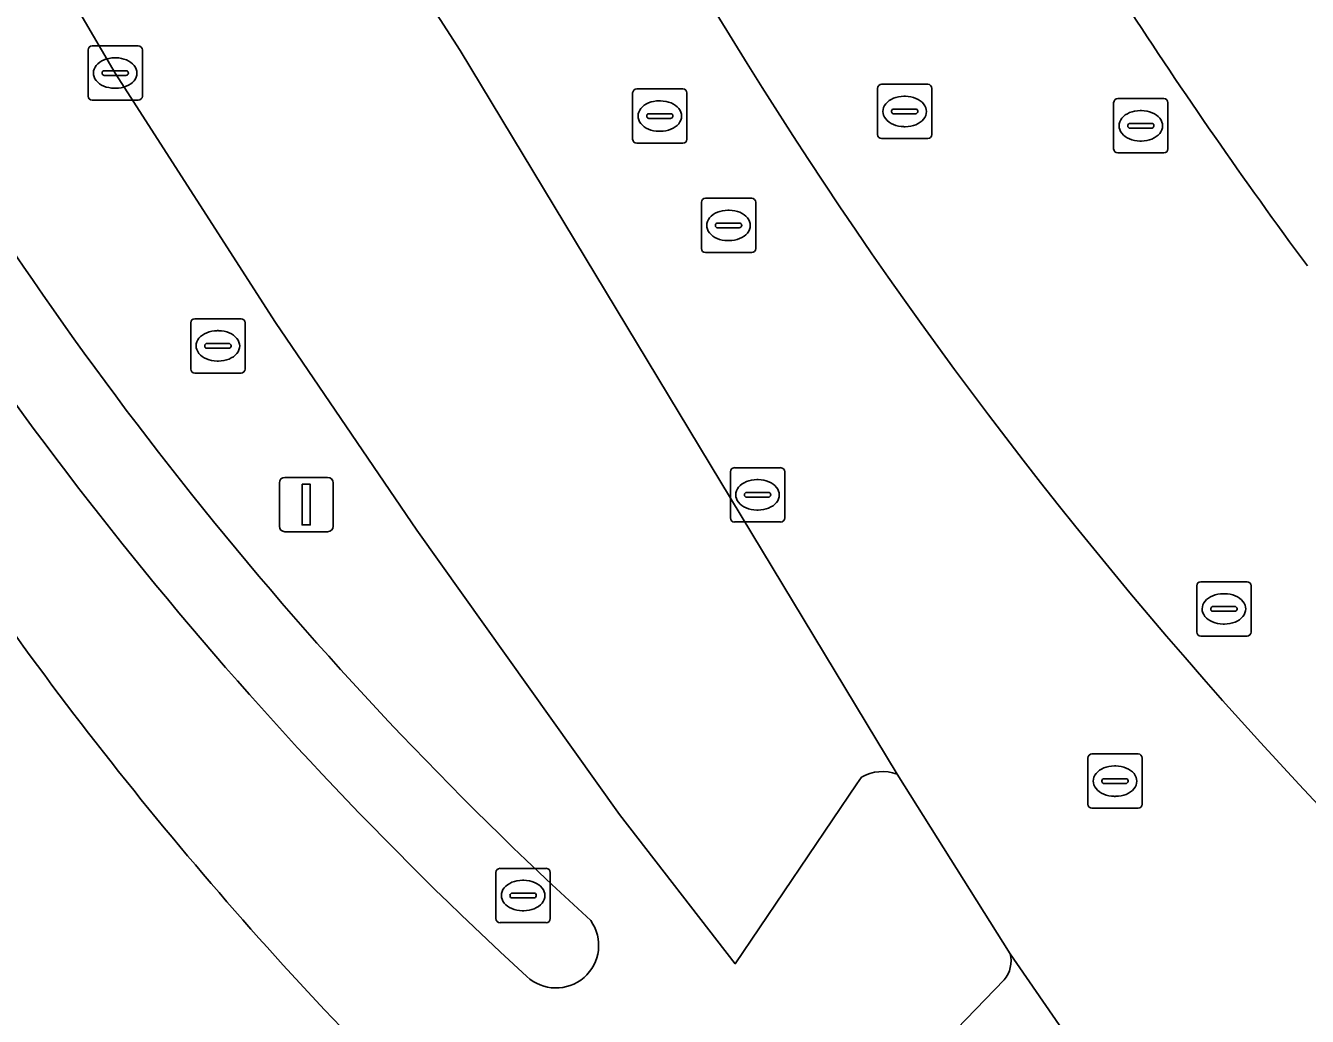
# Model space of a CAD drawing. Extents: x 155018 to 156648, y 383979 to 385733.
# Drawn here: x 155965.2 to 155988.81, y 384815.58 to 384833.82 of the extents above; entities that cross this region are included whole.
import ezdxf

# ---------------------------------------------------------------- set-up
doc = ezdxf.new("R2010")
doc.units = 0
for name, color, linetype in [('IMGEO_Berm_groen', 7, 'Continuous'), ('IMGEO_Greppel_droge_sloot', 7, 'Continuous'), ('IMGEO_Kolk', 7, 'Continuous'), ('IMGEO_Lichtmast', 7, 'Continuous'), ('IMGEO_Parkeervlak_gesloten', 7, 'Continuous'), ('IMGEO_Parkeervlak_open', 7, 'Continuous'), ('IMGEO_Rijbaan_lokaal_gesloten', 7, 'Continuous'), ('IMGEO_Rijbaan_regionaal_gesloten', 7, 'Continuous'), ('IMGEO_Rioolput', 7, 'Continuous'), ('IMGEO_Verkeerseiland_groen', 7, 'Continuous'), ('IMGEO_Voetpad_gesloten', 7, 'Continuous')]:
    doc.layers.add(name, color=color, linetype=linetype)

msp = doc.modelspace()

# ---------------------------------------------------------------- linework, layer by layer
at = {"layer": 'IMGEO_Berm_groen'}
msp.add_arc((156064.716, 384885.646), 94.473, 212.9716, 216.53826, dxfattribs=at)
at = {"layer": 'IMGEO_Greppel_droge_sloot'}
for centre, radius, start, end in [((156021.719, 384867.908), 68.43, 210.14466, 227.63843), ((156022.693, 384868.906), 71.379, 210.44243, 227.45682), ((155974.969, 384816.889), 0.786, 226.7513, 35.3726)]:
    msp.add_arc(centre, radius, start, end, dxfattribs=at)
at = {"layer": 'IMGEO_Kolk'}
for p, q in [((155966.348, 384832.525), (155966.348, 384833.377)), ((155966.423, 384833.451), (155967.275, 384833.451)), ((155967.349, 384833.377), (155967.349, 384832.525)), ((155966.836, 384833.231), (155966.861, 384833.231)), ((155966.607, 384832.945), (155966.607, 384832.957)), ((155967.045, 384832.908), (155966.647, 384832.908)), ((155966.65, 384832.994), (155967.048, 384832.994)), ((155967.091, 384832.957), (155967.091, 384832.945)), ((155966.859, 384832.671), (155966.834, 384832.671)), ((155967.275, 384832.451), (155966.423, 384832.451)), ((155973.863, 384817.38), (155973.863, 384818.232)), ((155973.938, 384818.306), (155974.79, 384818.306)), ((155974.864, 384818.232), (155974.864, 384817.38)), ((155974.351, 384818.086), (155974.376, 384818.086)), ((155974.122, 384817.8), (155974.122, 384817.812)), ((155974.56, 384817.763), (155974.162, 384817.763)), ((155974.165, 384817.849), (155974.563, 384817.849)), ((155974.606, 384817.812), (155974.606, 384817.8)), ((155974.374, 384817.526), (155974.349, 384817.526)), ((155974.79, 384817.306), (155973.938, 384817.306))]:
    msp.add_line(p, q, dxfattribs=at)
for points in [[(155966.348, 384832.525), (155966.348, 384833.377)], [(155966.423, 384833.451), (155967.275, 384833.451)], [(155967.349, 384833.377), (155967.349, 384832.525)], [(155967.275, 384832.451), (155966.423, 384832.451)], [(155973.863, 384817.38), (155973.863, 384818.232)], [(155973.938, 384818.306), (155974.79, 384818.306)], [(155974.864, 384818.232), (155974.864, 384817.38)], [(155974.79, 384817.306), (155973.938, 384817.306)]]:
    msp.add_lwpolyline(points, dxfattribs=at)
for centre, radius, start, end in [((155966.425, 384833.375), 0.0765, 91.552, 178.448), ((155966.425, 384833.375), 0.0765, 91.552, 178.448), ((155967.273, 384833.375), 0.0765, 1.552, 88.448), ((155967.273, 384833.375), 0.0765, 1.552, 88.448), ((155966.647, 384832.954), 0.0403, 85.8775, 175.7526), ((155966.644, 384832.944), 0.0366, 178.938, 274.7102), ((155967.048, 384832.951), 0.043, 264.8664, 352.4533), ((155967.052, 384832.956), 0.0386, 1.7309, 96.639), ((155966.425, 384832.527), 0.0765, 181.552, 268.448), ((155966.425, 384832.527), 0.0765, 181.552, 268.448), ((155967.273, 384832.527), 0.0765, 271.552, 358.448), ((155967.273, 384832.527), 0.0765, 271.552, 358.448), ((155973.94, 384818.23), 0.0765, 91.552, 178.448), ((155973.94, 384818.23), 0.0765, 91.552, 178.448), ((155974.788, 384818.23), 0.0765, 1.552, 88.448), ((155974.788, 384818.23), 0.0765, 1.552, 88.448), ((155974.162, 384817.809), 0.0403, 85.8775, 175.7526), ((155974.159, 384817.799), 0.0366, 178.938, 274.7102), ((155974.563, 384817.806), 0.043, 264.8664, 352.4533), ((155974.567, 384817.811), 0.0386, 1.7309, 96.639), ((155973.94, 384817.382), 0.0765, 181.552, 268.448), ((155973.94, 384817.382), 0.0765, 181.552, 268.448), ((155974.788, 384817.382), 0.0765, 271.552, 358.448), ((155974.788, 384817.382), 0.0765, 271.552, 358.448)]:
    msp.add_arc(centre, radius, start, end, dxfattribs=at)
for centre, major_axis, ratio, start_param, end_param in [((155966.835, 384832.951), (-0.387, 0.002), 0.722429, 4.712389, 7.853982), ((155966.86, 384832.951), (-0.39, 0.002), 0.717154, 1.570796, 4.712389), ((155974.35, 384817.806), (-0.387, 0.002), 0.722429, 4.712389, 7.853982), ((155974.375, 384817.806), (-0.39, 0.002), 0.717154, 1.570796, 4.712389)]:
    msp.add_ellipse(centre, major_axis=major_axis, ratio=ratio, start_param=start_param, end_param=end_param, dxfattribs=at)
at = {"layer": 'IMGEO_Lichtmast'}
for p, q in [((155969.873, 384824.605), (155969.873, 384825.405)), ((155969.873, 384825.405), (155969.873, 384824.605)), ((155969.973, 384825.505), (155970.763, 384825.505)), ((155970.763, 384825.505), (155969.973, 384825.505)), ((155970.863, 384825.405), (155970.863, 384824.605)), ((155970.863, 384824.605), (155970.863, 384825.405)), ((155970.763, 384824.505), (155969.973, 384824.505)), ((155969.973, 384824.505), (155970.763, 384824.505))]:
    msp.add_line(p, q, dxfattribs=at)
msp.add_lwpolyline([(155970.293, 384825.38), (155970.443, 384825.38), (155970.443, 384824.63), (155970.293, 384824.63), (155970.293, 384825.38)], dxfattribs=at)
for centre, start, end in [((155969.973, 384825.405), 90, 180), ((155969.973, 384825.405), 90, 180), ((155970.763, 384825.405), 0, 90), ((155970.763, 384825.405), 360, 90), ((155969.973, 384824.605), 180, 270), ((155969.973, 384824.605), 180, 270), ((155970.763, 384824.605), 270, 0), ((155970.763, 384824.605), 270, 0)]:
    msp.add_arc(centre, 0.1, start, end, dxfattribs=at)
at = {"layer": 'IMGEO_Parkeervlak_gesloten'}
for points in [[(155981.253, 384820.042), (155973.203, 384833.364), (155971.597, 384835.865), (155963.834, 384849.111), (155956.062, 384862.435), (155948.253, 384875.822), (155940.718, 384888.798), (155938.292, 384893.055), (155935.89, 384897.326), (155933.51, 384901.609), (155931.147, 384906.043), (155928.826, 384910.5), (155926.547, 384914.979), (155926.098, 384915.88), (155925.651, 384916.782), (155925.205, 384917.685), (155918.109, 384932.502), (155912.529, 384944.815)], [(155935.893, 384886.014), (155943.439, 384873.02), (155951.25, 384859.629), (155959.025, 384846.299), (155966.849, 384832.951), (155969.799, 384828.356), (155972.403, 384824.534), (155976.142, 384819.299), (155978.271, 384816.549), (155980.512, 384819.861), (155980.596, 384819.986)]]:
    msp.add_lwpolyline(points, dxfattribs=at)
msp.add_arc((155980.985, 384819.3), 0.789, 70.1612, 119.5825, dxfattribs=at)
at = {"layer": 'IMGEO_Parkeervlak_open'}
for centre, radius, start, end in [((156051.951, 384878.865), 86.536, 209.1263, 231.3242), ((156064.716, 384885.646), 94.473, 212.9716, 216.53826)]:
    msp.add_arc(centre, radius, start, end, dxfattribs=at)
at = {"layer": 'IMGEO_Rijbaan_lokaal_gesloten'}
msp.add_lwpolyline([(155912.529, 384944.815), (155918.109, 384932.502), (155925.205, 384917.685), (155925.651, 384916.782), (155926.098, 384915.88), (155926.547, 384914.979), (155928.826, 384910.5), (155931.147, 384906.043), (155933.51, 384901.609), (155935.89, 384897.326), (155938.292, 384893.055), (155940.718, 384888.798), (155948.253, 384875.822), (155956.062, 384862.435), (155963.834, 384849.111), (155971.597, 384835.865), (155973.203, 384833.364), (155981.253, 384820.042), (155983.336, 384816.735), (155984.592, 384814.908), (155987.12, 384811.227), (155988.5, 384809.261), (155990.13, 384807.18)], dxfattribs=at)
msp.add_arc((156051.951, 384878.865), 86.536, 209.1263, 231.3242, dxfattribs=at)
at = {"layer": 'IMGEO_Rijbaan_regionaal_gesloten'}
msp.add_arc((156022.267, 384864.099), 70.717, 212.33554, 223.9085, dxfattribs=at)
at = {"layer": 'IMGEO_Rioolput'}
for p, q in [((155976.456, 384832.659), (155977.308, 384832.659)), ((155980.892, 384831.817), (155980.892, 384832.669)), ((155980.967, 384832.743), (155981.819, 384832.743)), ((155981.893, 384832.669), (155981.893, 384831.817)), ((155976.381, 384831.733), (155976.381, 384832.585)), ((155976.869, 384832.439), (155976.894, 384832.439)), ((155977.382, 384832.585), (155977.382, 384831.733)), ((155981.38, 384832.523), (155981.405, 384832.523)), ((155985.242, 384831.553), (155985.242, 384832.405)), ((155985.317, 384832.479), (155986.169, 384832.479)), ((155986.243, 384832.405), (155986.243, 384831.553)), ((155976.64, 384832.153), (155976.64, 384832.165)), ((155976.683, 384832.202), (155977.081, 384832.202)), ((155977.124, 384832.165), (155977.124, 384832.153)), ((155981.151, 384832.237), (155981.151, 384832.249)), ((155981.589, 384832.2), (155981.191, 384832.2)), ((155981.194, 384832.286), (155981.592, 384832.286)), ((155981.635, 384832.249), (155981.635, 384832.237)), ((155985.73, 384832.259), (155985.755, 384832.259)), ((155977.078, 384832.116), (155976.68, 384832.116)), ((155981.403, 384831.963), (155981.378, 384831.963)), ((155985.501, 384831.973), (155985.501, 384831.985)), ((155985.939, 384831.936), (155985.541, 384831.936)), ((155985.544, 384832.022), (155985.942, 384832.022)), ((155985.985, 384831.985), (155985.985, 384831.973)), ((155976.892, 384831.879), (155976.867, 384831.879)), ((155981.819, 384831.743), (155980.967, 384831.743)), ((155985.753, 384831.699), (155985.728, 384831.699)), ((155977.308, 384831.659), (155976.456, 384831.659)), ((155986.169, 384831.479), (155985.317, 384831.479)), ((155977.647, 384829.719), (155977.647, 384830.571)), ((155977.722, 384830.645), (155978.574, 384830.645)), ((155978.648, 384830.571), (155978.648, 384829.719)), ((155978.135, 384830.425), (155978.16, 384830.425)), ((155977.906, 384830.139), (155977.906, 384830.151)), ((155978.344, 384830.102), (155977.946, 384830.102)), ((155977.949, 384830.188), (155978.347, 384830.188)), ((155978.39, 384830.151), (155978.39, 384830.139)), ((155978.158, 384829.865), (155978.133, 384829.865)), ((155978.574, 384829.645), (155977.722, 384829.645)), ((155968.315, 384828.427), (155969.167, 384828.427)), ((155968.24, 384827.501), (155968.24, 384828.353)), ((155968.728, 384828.207), (155968.753, 384828.207)), ((155969.241, 384828.353), (155969.241, 384827.501)), ((155968.499, 384827.921), (155968.499, 384827.933)), ((155968.542, 384827.97), (155968.94, 384827.97)), ((155968.983, 384827.933), (155968.983, 384827.921)), ((155968.937, 384827.884), (155968.539, 384827.884)), ((155968.751, 384827.647), (155968.726, 384827.647)), ((155969.167, 384827.427), (155968.315, 384827.427)), ((155978.181, 384824.758), (155978.181, 384825.61)), ((155978.256, 384825.684), (155979.108, 384825.684)), ((155979.182, 384825.61), (155979.182, 384824.758)), ((155978.669, 384825.464), (155978.694, 384825.464)), ((155978.44, 384825.178), (155978.44, 384825.19)), ((155978.878, 384825.141), (155978.48, 384825.141)), ((155978.483, 384825.227), (155978.881, 384825.227)), ((155978.924, 384825.19), (155978.924, 384825.178)), ((155978.692, 384824.904), (155978.667, 384824.904)), ((155979.108, 384824.684), (155978.256, 384824.684)), ((155986.773, 384822.658), (155986.773, 384823.51)), ((155986.848, 384823.584), (155987.7, 384823.584)), ((155987.774, 384823.51), (155987.774, 384822.658)), ((155987.261, 384823.364), (155987.286, 384823.364)), ((155987.032, 384823.078), (155987.032, 384823.09)), ((155987.47, 384823.041), (155987.072, 384823.041)), ((155987.075, 384823.127), (155987.473, 384823.127)), ((155987.516, 384823.09), (155987.516, 384823.078)), ((155987.284, 384822.804), (155987.259, 384822.804)), ((155987.7, 384822.584), (155986.848, 384822.584)), ((155984.842, 384820.412), (155985.694, 384820.412)), ((155984.767, 384819.486), (155984.767, 384820.338)), ((155985.255, 384820.192), (155985.28, 384820.192)), ((155985.768, 384820.338), (155985.768, 384819.486)), ((155985.026, 384819.906), (155985.026, 384819.918)), ((155985.069, 384819.955), (155985.467, 384819.955)), ((155985.51, 384819.918), (155985.51, 384819.906)), ((155985.464, 384819.869), (155985.066, 384819.869)), ((155985.694, 384819.412), (155984.842, 384819.412)), ((155985.278, 384819.632), (155985.253, 384819.632))]:
    msp.add_line(p, q, dxfattribs=at)
for points in [[(155976.456, 384832.659), (155977.308, 384832.659)], [(155980.892, 384831.817), (155980.892, 384832.669)], [(155980.967, 384832.743), (155981.819, 384832.743)], [(155981.893, 384832.669), (155981.893, 384831.817)], [(155976.381, 384831.733), (155976.381, 384832.585)], [(155977.382, 384832.585), (155977.382, 384831.733)], [(155985.242, 384831.553), (155985.242, 384832.405)], [(155985.317, 384832.479), (155986.169, 384832.479)], [(155986.243, 384832.405), (155986.243, 384831.553)], [(155981.819, 384831.743), (155980.967, 384831.743)], [(155977.308, 384831.659), (155976.456, 384831.659)], [(155986.169, 384831.479), (155985.317, 384831.479)], [(155977.647, 384829.719), (155977.647, 384830.571)], [(155977.722, 384830.645), (155978.574, 384830.645)], [(155978.648, 384830.571), (155978.648, 384829.719)], [(155978.574, 384829.645), (155977.722, 384829.645)], [(155968.315, 384828.427), (155969.167, 384828.427)], [(155968.24, 384827.501), (155968.24, 384828.353)], [(155969.241, 384828.353), (155969.241, 384827.501)], [(155969.167, 384827.427), (155968.315, 384827.427)], [(155978.181, 384824.758), (155978.181, 384825.61)], [(155978.256, 384825.684), (155979.108, 384825.684)], [(155979.182, 384825.61), (155979.182, 384824.758)], [(155979.108, 384824.684), (155978.256, 384824.684)], [(155986.773, 384822.658), (155986.773, 384823.51)], [(155986.848, 384823.584), (155987.7, 384823.584)], [(155987.774, 384823.51), (155987.774, 384822.658)], [(155987.7, 384822.584), (155986.848, 384822.584)], [(155984.842, 384820.412), (155985.694, 384820.412)], [(155984.767, 384819.486), (155984.767, 384820.338)], [(155985.768, 384820.338), (155985.768, 384819.486)], [(155985.694, 384819.412), (155984.842, 384819.412)]]:
    msp.add_lwpolyline(points, dxfattribs=at)
for centre, radius, start, end in [((155976.458, 384832.583), 0.0765, 91.552, 178.448), ((155976.458, 384832.583), 0.0765, 91.552, 178.448), ((155977.306, 384832.583), 0.0765, 1.552, 88.448), ((155977.306, 384832.583), 0.0765, 1.552, 88.448), ((155980.969, 384832.667), 0.0765, 91.552, 178.448), ((155980.969, 384832.667), 0.0765, 91.552, 178.448), ((155981.817, 384832.667), 0.0765, 1.552, 88.448), ((155981.817, 384832.667), 0.0765, 1.552, 88.448), ((155985.319, 384832.403), 0.0765, 91.552, 178.448), ((155985.319, 384832.403), 0.0765, 91.552, 178.448), ((155986.167, 384832.403), 0.0765, 1.552, 88.448), ((155986.167, 384832.403), 0.0765, 1.552, 88.448), ((155976.68, 384832.162), 0.0403, 85.8775, 175.7526), ((155977.085, 384832.164), 0.0386, 1.7309, 96.639), ((155981.191, 384832.246), 0.0403, 85.8775, 175.7526), ((155981.188, 384832.236), 0.0366, 178.938, 274.7102), ((155981.592, 384832.243), 0.043, 264.8664, 352.4533), ((155981.596, 384832.248), 0.0386, 1.7309, 96.639), ((155976.677, 384832.152), 0.0366, 178.938, 274.7102), ((155977.081, 384832.159), 0.043, 264.8664, 352.4533), ((155985.541, 384831.982), 0.0403, 85.8775, 175.7526), ((155985.538, 384831.972), 0.0366, 178.938, 274.7102), ((155985.942, 384831.979), 0.043, 264.8664, 352.4533), ((155985.946, 384831.984), 0.0386, 1.7309, 96.639), ((155976.458, 384831.735), 0.0765, 181.552, 268.448), ((155976.458, 384831.735), 0.0765, 181.552, 268.448), ((155977.306, 384831.735), 0.0765, 271.552, 358.448), ((155977.306, 384831.735), 0.0765, 271.552, 358.448), ((155980.969, 384831.819), 0.0765, 181.552, 268.448), ((155980.969, 384831.819), 0.0765, 181.552, 268.448), ((155981.817, 384831.819), 0.0765, 271.552, 358.448), ((155981.817, 384831.819), 0.0765, 271.552, 358.448), ((155985.319, 384831.555), 0.0765, 181.552, 268.448), ((155985.319, 384831.555), 0.0765, 181.552, 268.448), ((155986.167, 384831.555), 0.0765, 271.552, 358.448), ((155986.167, 384831.555), 0.0765, 271.552, 358.448), ((155977.724, 384830.569), 0.0765, 91.552, 178.448), ((155977.724, 384830.569), 0.0765, 91.552, 178.448), ((155978.572, 384830.569), 0.0765, 1.552, 88.448), ((155978.572, 384830.569), 0.0765, 1.552, 88.448), ((155977.946, 384830.148), 0.0403, 85.8775, 175.7526), ((155977.943, 384830.138), 0.0366, 178.938, 274.7102), ((155978.347, 384830.145), 0.043, 264.8664, 352.4533), ((155978.351, 384830.15), 0.0386, 1.7309, 96.639), ((155977.724, 384829.721), 0.0765, 181.552, 268.448), ((155977.724, 384829.721), 0.0765, 181.552, 268.448), ((155978.572, 384829.721), 0.0765, 271.552, 358.448), ((155978.572, 384829.721), 0.0765, 271.552, 358.448), ((155968.317, 384828.351), 0.0765, 91.552, 178.448), ((155968.317, 384828.351), 0.0765, 91.552, 178.448), ((155969.165, 384828.351), 0.0765, 1.552, 88.448), ((155969.165, 384828.351), 0.0765, 1.552, 88.448), ((155968.539, 384827.93), 0.0403, 85.8775, 175.7526), ((155968.536, 384827.92), 0.0366, 178.938, 274.7102), ((155968.94, 384827.927), 0.043, 264.8664, 352.4533), ((155968.944, 384827.932), 0.0386, 1.7309, 96.639), ((155968.317, 384827.503), 0.0765, 181.552, 268.448), ((155968.317, 384827.503), 0.0765, 181.552, 268.448), ((155969.165, 384827.503), 0.0765, 271.552, 358.448), ((155969.165, 384827.503), 0.0765, 271.552, 358.448), ((155978.258, 384825.608), 0.0765, 91.552, 178.448), ((155978.258, 384825.608), 0.0765, 91.552, 178.448), ((155979.106, 384825.608), 0.0765, 1.552, 88.448), ((155979.106, 384825.608), 0.0765, 1.552, 88.448), ((155978.48, 384825.187), 0.0403, 85.8775, 175.7526), ((155978.477, 384825.177), 0.0366, 178.938, 274.7102), ((155978.881, 384825.184), 0.043, 264.8664, 352.4533), ((155978.885, 384825.189), 0.0386, 1.7309, 96.639), ((155978.258, 384824.76), 0.0765, 181.552, 268.448), ((155978.258, 384824.76), 0.0765, 181.552, 268.448), ((155979.106, 384824.76), 0.0765, 271.552, 358.448), ((155979.106, 384824.76), 0.0765, 271.552, 358.448), ((155986.85, 384823.508), 0.0765, 91.552, 178.448), ((155986.85, 384823.508), 0.0765, 91.552, 178.448), ((155987.698, 384823.508), 0.0765, 1.552, 88.448), ((155987.698, 384823.508), 0.0765, 1.552, 88.448), ((155987.072, 384823.087), 0.0403, 85.8775, 175.7526), ((155987.069, 384823.077), 0.0366, 178.938, 274.7102), ((155987.473, 384823.084), 0.043, 264.8664, 352.4533), ((155987.477, 384823.089), 0.0386, 1.7309, 96.639), ((155986.85, 384822.66), 0.0765, 181.552, 268.448), ((155986.85, 384822.66), 0.0765, 181.552, 268.448), ((155987.698, 384822.66), 0.0765, 271.552, 358.448), ((155987.698, 384822.66), 0.0765, 271.552, 358.448), ((155984.844, 384820.336), 0.0765, 91.552, 178.448), ((155984.844, 384820.336), 0.0765, 91.552, 178.448), ((155985.692, 384820.336), 0.0765, 1.552, 88.448), ((155985.692, 384820.336), 0.0765, 1.552, 88.448), ((155985.066, 384819.915), 0.0403, 85.8775, 175.7526), ((155985.063, 384819.905), 0.0366, 178.938, 274.7102), ((155985.467, 384819.912), 0.043, 264.8664, 352.4533), ((155985.471, 384819.917), 0.0386, 1.7309, 96.639), ((155984.844, 384819.488), 0.0765, 181.552, 268.448), ((155984.844, 384819.488), 0.0765, 181.552, 268.448), ((155985.692, 384819.488), 0.0765, 271.552, 358.448), ((155985.692, 384819.488), 0.0765, 271.552, 358.448)]:
    msp.add_arc(centre, radius, start, end, dxfattribs=at)
for centre, major_axis, ratio, start_param, end_param in [((155976.868, 384832.159), (-0.387, 0.002), 0.722429, 4.712389, 7.853982), ((155976.893, 384832.159), (-0.39, 0.002), 0.717154, 1.570796, 4.712389), ((155981.379, 384832.243), (-0.387, 0.002), 0.722429, 4.712389, 7.853982), ((155981.404, 384832.243), (-0.39, 0.002), 0.717154, 1.570796, 4.712389), ((155985.729, 384831.979), (-0.387, 0.002), 0.722429, 4.712389, 7.853982), ((155985.754, 384831.979), (-0.39, 0.002), 0.717154, 1.570796, 4.712389), ((155978.134, 384830.145), (-0.387, 0.002), 0.722429, 4.712389, 7.853982), ((155978.159, 384830.145), (-0.39, 0.002), 0.717154, 1.570796, 4.712389), ((155968.727, 384827.927), (-0.387, 0.002), 0.722429, 4.712389, 7.853982), ((155968.752, 384827.927), (-0.39, 0.002), 0.717154, 1.570796, 4.712389), ((155978.668, 384825.184), (-0.387, 0.002), 0.722429, 4.712389, 7.853982), ((155978.693, 384825.184), (-0.39, 0.002), 0.717154, 1.570796, 4.712389), ((155987.26, 384823.084), (-0.387, 0.002), 0.722429, 4.712389, 7.853982), ((155987.285, 384823.084), (-0.39, 0.002), 0.717154, 1.570796, 4.712389), ((155985.254, 384819.912), (-0.387, 0.002), 0.722429, 4.712389, 7.853982), ((155985.279, 384819.912), (-0.39, 0.002), 0.717154, 1.570796, 4.712389)]:
    msp.add_ellipse(centre, major_axis=major_axis, ratio=ratio, start_param=start_param, end_param=end_param, dxfattribs=at)
at = {"layer": 'IMGEO_Verkeerseiland_groen'}
for points in [[(155980.596, 384819.986), (155980.512, 384819.861), (155978.271, 384816.549), (155976.142, 384819.299), (155972.403, 384824.534), (155969.799, 384828.356), (155966.849, 384832.951), (155959.025, 384846.299)], [(155983.336, 384816.735), (155981.253, 384820.042)], [(155977.328, 384810.162), (155980.601, 384813.541), (155983.227, 384816.253)]]:
    msp.add_lwpolyline(points, dxfattribs=at)
for centre, radius, start, end in [((156021.719, 384867.908), 68.43, 210.14466, 227.63843), ((156022.693, 384868.906), 71.379, 210.44243, 227.45682), ((156022.267, 384864.099), 70.717, 212.33554, 223.9085), ((155980.985, 384819.3), 0.789, 70.1612, 119.5825), ((155974.969, 384816.889), 0.786, 226.7513, 35.3726), ((155982.802, 384816.602), 0.55, 320.5868, 13.928)]:
    msp.add_arc(centre, radius, start, end, dxfattribs=at)
at = {"layer": 'IMGEO_Voetpad_gesloten'}
for points in [[(155984.592, 384814.908), (155983.336, 384816.735)], [(155983.227, 384816.253), (155980.601, 384813.541), (155977.328, 384810.162)]]:
    msp.add_lwpolyline(points, dxfattribs=at)
msp.add_arc((155982.802, 384816.602), 0.55, 320.5868, 13.928, dxfattribs=at)

doc.saveas('drawing.dxf')
